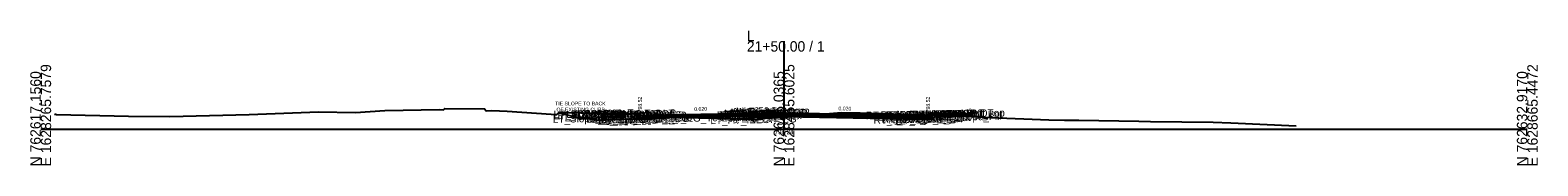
# Model space of a CAD drawing. Extents: x -26 to 4403, y -510 to 9556.
# Drawn here: x 997.2 to 1402.8, y 1490.3 to 1526.5 of the extents above; entities that cross this region are included whole.
import ezdxf

# ---------------------------------------------------------------- set-up
doc = ezdxf.new("R2010")
doc.units = 0
for name, color, linetype in [('Default', 7, 'Continuous'), ('Exist CMT Pavement', 7, 'Continuous'), ('Exist Cross Section Cell', 7, 'Continuous'), ('Exist XS Center Line Elevation Label', 7, 'Continuous'), ('Exist XS Ground Line', 7, 'Continuous'), ('Prop CMT Conc Surface', 7, 'Continuous'), ('Prop CMT Concrete Structures', 7, 'Continuous'), ('Prop CMT Pvmt Course 1', 7, 'Continuous'), ('Prop CMT Pvmt Course 1 CG', 7, 'Continuous'), ('Prop CMT Pvmt Course 1 Wedge', 7, 'Continuous'), ('Prop CMT Pvmt Course 2', 7, 'Continuous'), ('Prop CMT Pvmt Course 2 Wedge', 7, 'Continuous'), ('Prop CMT Pvmt Course 3', 7, 'Continuous'), ('Prop CMT Pvmt Course 3 Wedge', 7, 'Continuous'), ('Prop CMT Pvmt Surface', 7, 'Continuous'), ('Prop CMT Pvmt Wedge Surface 1', 7, 'Continuous'), ('Prop CMT Pvmt Wedge Surface 2', 7, 'Continuous'), ('Prop CMT Pvmt Wedge Surface 3', 7, 'Continuous'), ('Prop CMT Slope Grass', 7, 'Continuous'), ('Prop CMT Subgrade Earthwork', 7, 'Continuous'), ('Prop XS Hydro Elevations', 7, 'Continuous'), ('Prop XS SE Text', 7, 'Continuous'), ('Prop XS Side Slope Text', 7, 'Continuous'), ('Scratch_Level_0', 7, 'Continuous')]:
    doc.layers.add(name, color=color, linetype=linetype)

msp = doc.modelspace()

# ---------------------------------------------------------------- linework, layer by layer
at = {"layer": 'Exist CMT Pavement'}
msp.add_lwpolyline([(1163.26, 1502.93), (1168.9, 1503.14), (1171.32, 1503.23), (1173.47, 1503.17), (1190.83, 1502.68)], dxfattribs=at)
at = {"layer": 'Exist Cross Section Cell'}
for p, q in [((1200, 1500), (1200, 1523.67)), ((1000, 1500), (1200, 1500)), ((1200, 1500), (1400, 1500))]:
    msp.add_line(p, q, dxfattribs=at)
at = {"layer": 'Exist XS Ground Line'}
msp.add_lwpolyline([(1003.69, 1503.91), (1003.95, 1504.05), (1004.28, 1503.95), (1023.66, 1503.54), (1034.72, 1503.39), (1056.08, 1503.92), (1074.73, 1504.7), (1084.72, 1504.51), (1092.63, 1505.03), (1107.33, 1505.26), (1108.38, 1505.2), (1108.73, 1505.54), (1119.38, 1505.47), (1119.88, 1504.97), (1121.38, 1505.05), (1125.54, 1504.83), (1137.36, 1504.01), (1138.17, 1503.97), (1138.86, 1503.93), (1139.36, 1504.43), (1141.63, 1503.87), (1144.89, 1503.08), (1145.77, 1502.89), (1148.61, 1502.88), (1149.22, 1502.87), (1149.66, 1502.43), (1168.9, 1503.14), (1171.32, 1503.23), (1173.47, 1503.17), (1190.83, 1502.68), (1192.72, 1502.51), (1193.34, 1502.95), (1194.18, 1502.98), (1198.36, 1503.11), (1200, 1503.24), (1205.67, 1503.71), (1215.51, 1504.48), (1220.51, 1504.4), (1235.45, 1503.97), (1250.44, 1503.43), (1255.46, 1503.15), (1271.27, 1502.54), (1275.48, 1502.46), (1279.37, 1502.43), (1295.5, 1502.14), (1298.62, 1502.02), (1315.51, 1501.9), (1320.27, 1501.73), (1337.81, 1500.89)], dxfattribs=at)
at = {"layer": 'Prop CMT Conc Surface'}
for points in [[(1156.75, 1504.11), (1151.75, 1504.21)], [(1161.25, 1503.52), (1161.25, 1504.02), (1160.75, 1504.02)], [(1163.25, 1503.64), (1161.25, 1503.52)], [(1236.75, 1503.64), (1238.75, 1503.52)], [(1238.75, 1503.52), (1238.75, 1504.02), (1239.25, 1504.02)], [(1243.25, 1504.11), (1248.25, 1504.21)]]:
    msp.add_lwpolyline(points, dxfattribs=at)
at = {"layer": 'Prop CMT Concrete Structures'}
for points in [[(1151.75, 1503.88), (1151.75, 1504.21)], [(1151.75, 1504.21), (1156.75, 1504.11)], [(1156.75, 1503.78), (1151.75, 1503.88)], [(1156.75, 1504.11), (1156.75, 1503.78)], [(1163.25, 1503.64), (1161.25, 1503.52), (1161.25, 1504.02), (1160.75, 1504.02)], [(1160.75, 1504.02), (1160.75, 1503.01), (1163.25, 1503.06)], [(1163.25, 1503.06), (1163.25, 1503.64)], [(1196, 1504.46), (1195.99, 1504.62), (1195.24, 1504.87), (1194, 1504.9), (1192.76, 1504.63), (1192.01, 1504.38), (1192, 1504.21)], [(1192, 1504.21), (1196, 1504.46)], [(1236.75, 1503.64), (1238.75, 1503.52), (1238.75, 1504.02), (1239.25, 1504.02)], [(1239.25, 1504.02), (1239.25, 1503.01), (1236.75, 1503.06)], [(1236.75, 1503.06), (1236.75, 1503.64)], [(1248.25, 1504.21), (1243.25, 1504.11)], [(1243.25, 1504.11), (1243.25, 1503.78)], [(1243.25, 1503.78), (1248.25, 1503.88)], [(1248.25, 1503.88), (1248.25, 1504.21)]]:
    msp.add_lwpolyline(points, dxfattribs=at)
at = {"layer": 'Prop CMT Pvmt Course 1'}
for points in [[(1192, 1504.21), (1163.25, 1503.64)], [(1163.25, 1503.51), (1192, 1504.09)], [(1163.25, 1503.64), (1163.25, 1503.39), (1163.25, 1503.39), (1163.25, 1503.51)], [(1192, 1504.21), (1196, 1504.46)], [(1196, 1504.21), (1192, 1503.96)], [(1192, 1503.96), (1192, 1504.21)], [(1192, 1503.96), (1192, 1504.21)], [(1192, 1504.09), (1192, 1503.96), (1192, 1503.96)], [(1196, 1504.46), (1196, 1504.21)], [(1196, 1504.46), (1236.75, 1503.64)], [(1196, 1504.21), (1196, 1504.46)], [(1236.75, 1503.39), (1196, 1504.21)], [(1236.75, 1503.64), (1236.75, 1503.39)]]:
    msp.add_lwpolyline(points, dxfattribs=at)
msp.add_lwpolyline([(1196, 1504.21), (1196, 1504.33), (1196, 1504.33), (1196, 1504.21)], close=True, dxfattribs=at)
at = {"layer": 'Prop CMT Pvmt Course 1 CG'}
for points in [[(1163.25, 1503.06), (1160.25, 1503), (1159.91, 1502.66)], [(1159.91, 1502.66), (1163.25, 1502.72)], [(1163.25, 1502.72), (1163.25, 1503.06)], [(1236.75, 1503.06), (1239.75, 1503), (1240.09, 1502.66)], [(1236.75, 1502.72), (1236.75, 1503.06)], [(1240.09, 1502.66), (1236.75, 1502.72)]]:
    msp.add_lwpolyline(points, dxfattribs=at)
at = {"layer": 'Prop CMT Pvmt Course 1 Wedge'}
for points in [[(1163.25, 1503.51), (1168.9, 1503.63), (1171.32, 1503.68), (1173.47, 1503.72), (1190.83, 1504.07), (1192, 1504.09)], [(1192, 1503.96), (1190.83, 1503.94), (1173.47, 1503.59), (1171.32, 1503.55), (1168.9, 1503.5), (1163.25, 1503.39)], [(1163.25, 1503.39), (1163.25, 1503.51)], [(1192, 1504.09), (1192, 1503.96)]]:
    msp.add_lwpolyline(points, dxfattribs=at)
at = {"layer": 'Prop CMT Pvmt Course 2'}
for points in [[(1163.25, 1503.06), (1163.25, 1503.06), (1163.25, 1503.39), (1163.25, 1503.39)], [(1163.25, 1503.39), (1163.25, 1503.06)], [(1192, 1503.96), (1196, 1504.21)], [(1192, 1503.63), (1192, 1503.96)], [(1196, 1503.87), (1192, 1503.63)], [(1196, 1504.21), (1196, 1503.87)], [(1196, 1503.87), (1196, 1504.21)], [(1196, 1504.21), (1236.75, 1503.39)], [(1236.75, 1503.06), (1196, 1503.87)], [(1236.75, 1503.39), (1236.75, 1503.06)]]:
    msp.add_lwpolyline(points, dxfattribs=at)
at = {"layer": 'Prop CMT Pvmt Course 2 Wedge'}
for points in [[(1163.25, 1503.39), (1168.9, 1503.5), (1171.32, 1503.55), (1173.47, 1503.59), (1190.83, 1503.94), (1192, 1503.96)], [(1192, 1503.63), (1190.83, 1503.61), (1173.47, 1503.26), (1171.47, 1503.22), (1171.32, 1503.23), (1170.83, 1503.21), (1168.9, 1503.17), (1163.25, 1503.06)], [(1163.25, 1503.06), (1163.25, 1503.39)], [(1192, 1503.96), (1192, 1503.63)]]:
    msp.add_lwpolyline(points, dxfattribs=at)
at = {"layer": 'Prop CMT Pvmt Course 3'}
for points in [[(1163.25, 1503.06), (1163.25, 1503.06), (1163.25, 1502.72), (1163.25, 1502.72)], [(1163.25, 1502.72), (1163.25, 1503.06)], [(1192, 1503.63), (1196, 1503.87)], [(1192, 1503.3), (1192, 1503.63)], [(1196, 1503.54), (1192, 1503.3)], [(1196, 1503.87), (1196, 1503.54)], [(1196, 1503.87), (1236.75, 1503.06)], [(1196, 1503.54), (1196, 1503.87)], [(1236.75, 1502.72), (1196, 1503.54)], [(1236.75, 1503.06), (1236.75, 1502.72)]]:
    msp.add_lwpolyline(points, dxfattribs=at)
at = {"layer": 'Prop CMT Pvmt Course 3 Wedge'}
for points in [[(1163.25, 1503.06), (1168.9, 1503.17), (1170.85, 1503.21)], [(1170.85, 1503.21), (1168.9, 1503.14), (1163.25, 1502.93)], [(1163.25, 1502.93), (1163.25, 1503.06)], [(1171.47, 1503.22), (1173.47, 1503.26)], [(1192, 1502.58), (1190.83, 1502.68), (1173.47, 1503.17), (1171.47, 1503.22)], [(1173.47, 1503.26), (1190.83, 1503.61), (1192, 1503.63)]]:
    msp.add_lwpolyline(points, dxfattribs=at)
at = {"layer": 'Prop CMT Pvmt Surface'}
for points in [[(1192, 1504.21), (1163.25, 1503.64)], [(1192, 1504.21), (1196, 1504.46)], [(1196, 1504.46), (1236.75, 1503.64)]]:
    msp.add_lwpolyline(points, dxfattribs=at)
at = {"layer": 'Prop CMT Pvmt Wedge Surface 1'}
for points in [[(1192, 1504.09), (1163.25, 1503.51)], [(1163.25, 1503.39), (1163.25, 1503.64)], [(1163.25, 1503.51), (1163.25, 1503.39), (1163.25, 1503.39)], [(1192, 1504.21), (1192, 1503.96), (1192, 1503.96), (1192, 1504.09)]]:
    msp.add_lwpolyline(points, dxfattribs=at)
at = {"layer": 'Prop CMT Pvmt Wedge Surface 2'}
for points in [[(1192, 1503.96), (1163.25, 1503.39)], [(1163.25, 1503.39), (1163.25, 1503.64)], [(1192, 1504.21), (1192, 1503.96)]]:
    msp.add_lwpolyline(points, dxfattribs=at)
at = {"layer": 'Prop CMT Pvmt Wedge Surface 3'}
for points in [[(1163.25, 1503.06), (1163.25, 1503.64)], [(1192, 1503.63), (1163.25, 1503.06)], [(1192, 1504.21), (1192, 1503.63)]]:
    msp.add_lwpolyline(points, dxfattribs=at)
at = {"layer": 'Prop CMT Slope Grass'}
for points in [[(1160.75, 1504.02), (1151.25, 1504.21), (1139.36, 1504.43)], [(1239.25, 1504.02), (1248.25, 1504.2)], [(1248.25, 1504.2), (1248.75, 1504.21), (1251.24, 1503.38)]]:
    msp.add_lwpolyline(points, dxfattribs=at)
at = {"layer": 'Prop CMT Subgrade Earthwork'}
msp.add_line((1190.83, 1503.27), (1190.83, 1502.68), dxfattribs=at)
for points in [[(1163.25, 1502.72), (1159.91, 1502.66), (1158.5, 1504.06)], [(1163.25, 1502.72), (1163.26, 1502.93)], [(1163.25, 1502.72), (1163.25, 1502.72)], [(1192, 1503.3), (1190.83, 1503.27), (1190.83, 1503.27)], [(1192, 1503.3), (1196, 1503.54)], [(1196, 1503.54), (1236.75, 1502.72)], [(1236.75, 1502.72), (1240.09, 1502.66), (1241.5, 1504.06)]]:
    msp.add_lwpolyline(points, dxfattribs=at)

# ---------------------------------------------------------------- texts
at = {"layer": 'Default'}
msp.add_text('-', height=0.0001, dxfattribs=at).set_placement((1000, 1500))
at = {"layer": 'Exist Cross Section Cell'}
for s, p in [('L', (1190, 1523.67)), ('21+50.00 / 1', (1190, 1520.87))]:
    msp.add_text(s, height=2.8, dxfattribs=at).set_placement(p)
for s, p in [('E 1628265.7579', (1002.8, 1490)), ('E 1628465.6025', (1202.8, 1490)), ('E 1628665.4472', (1402.8, 1490)), ('N 762617.1560', (1000, 1490)), ('N 762625.0365', (1200, 1490)), ('N 762632.9170', (1400, 1490))]:
    msp.add_text(s, height=2.8, rotation=90, dxfattribs=at).set_placement(p)
at = {"layer": 'Exist XS Center Line Elevation Label'}
msp.add_text('798.24', height=1.2, dxfattribs=at).set_placement((1197.46, 1498.64))
at = {"layer": 'Prop XS Hydro Elevations'}
for p in [(1161.75, 1504.52), (1239.25, 1504.52)]:
    msp.add_text('798.52', height=1, rotation=90, dxfattribs=at).set_placement(p)
at = {"layer": 'Prop XS SE Text'}
for rotation, p in [(1.1458, (1175.86, 1504.89)), (358.8542, (1214.65, 1505.08))]:
    msp.add_text('0.020', height=1, rotation=rotation, dxfattribs=at).set_placement(p)
at = {"layer": 'Prop XS Side Slope Text'}
for s, p in [('TIE SLOPE TO BACK', (1138.42, 1506.4)), ('OF EXISTING CURB', (1138.78, 1504.77))]:
    msp.add_text(s, height=1, dxfattribs=at).set_placement(p)
msp.add_text('3:1', height=1, rotation=341.5651, dxfattribs=at).set_placement((1249.51, 1504.68))
at = {"layer": 'Scratch_Level_0'}
for s, p in [('LT_SDWK_Out_Top', (1138.01, 1502.93)), ('LT_Sub_Trench_Out_DLT', (1139.09, 1502.68)), ('LT_CSLP_Pnt', (1141.44, 1503.01)), ('LT_SDWK_In_Top', (1144.63, 1502.87)), ('21+50.00', (1145.35, 1503.09)), ('LT_CG_Top_Face', (1148.53, 1502.77)), ('LT_CG_Top_BOC', (1149.05, 1502.79)), ('21+50.00', (1154.14, 1502.91)), ('LT_PV2_IEEOP', (1181.97, 1502.76)), ('LT_PV1_IEEOP', (1182.54, 1502.9)), ('LT_PV2_PGL1', (1182.9, 1502.78)), ('LT_PV2_PGL', (1183.23, 1502.79)), ('LT_PV1_PGL', (1183.8, 1503.05)), ('MI_Face In', (1183.92, 1503.22)), ('RT_PV2_OEEOP', (1185.28, 1502.99)), ('MI_Top In', (1185.63, 1503.49)), ('21+50.00', (1185.84, 1503.17)), ('RT_PV1_OEEOP', (1185.85, 1503.13)), ('RT_PV2_IEEOP', (1185.93, 1503)), ('21+50.00', (1186.27, 1503.4)), ('MI_Face Out', (1186.28, 1503.43)), ('MI_Top Out', (1186.49, 1503.7)), ('RT_PV1_IEEOP', (1186.49, 1503.14)), ('RT_PV2_PGL1', (1186.86, 1503.02)), ('MI_Crown', (1187.09, 1503.76)), ('RT_PV2_PGL', (1187.19, 1503.03)), ('MI_Bot Out', (1187.28, 1503.28)), ('RT_PV1_PGL', (1187.75, 1503.29)), ('21+50.00', (1188.58, 1503.76)), ('RT_Sub_Trench_Out_DLT', (1222.04, 1502.68)), ('RT_CG_Top_Face', (1225.99, 1502.76)), ('RT_CG_Top_BOC', (1227.51, 1502.78)), ('RT_SDWK_In_Top', (1231.08, 1502.87)), ('21+50.00', (1233.6, 1502.91)), ('RT_SDWK_Out_Top', (1234.46, 1502.93)), ('RT_Shld_O', (1240.81, 1503.05)), ('CSLP_Pnt', (1241.64, 1503.07)), ('21+50.00', (1242.3, 1503.09)), ('LT_Slope_Fill', (1137.82, 1501.7)), ('LT_SDWK_Out_Bot', (1138.04, 1502.6)), ('LT_SDWK_In_Bot', (1144.66, 1502.54)), ('LT_CG1_Shelf_Out', (1146.82, 1501.73)), ('LT_PV_Sub_Tie_Out', (1148.23, 1501.63)), ('LT_CG_Bot_BOC', (1149.09, 1501.77)), ('LT_CG_Top_Gut', (1149.51, 1502.28)), ('LT_Sub_OEOP', (1150.04, 1501.46)), ('LT_Sub_OEOT_CG', (1150.64, 1501.47)), ('LT_PV_OEEOP_EG', (1150.82, 1501.68)), ('LT_Sub_OEEOP', (1152.48, 1501.51)), ('LT_PV2_OEEOP', (1152.58, 1502.18)), ('LT_PV3_OEEOP', (1152.58, 1501.84)), ('LT_PV1_OEEOP', (1153.15, 1502.31)), ('LT_CG_Bot_IE', (1153.19, 1501.86)), ('LT_Sub_OEOT', (1153.35, 1501.52)), ('LT_PV2_OEOT', (1153.45, 1502.19)), ('LT_PV3_OEOT', (1153.45, 1501.86)), ('LT_PV1_OEOT', (1154.01, 1502.46)), ('21+50.00', (1155.92, 1502.45)), ('LT_PV_EG_TestPt', (1164.06, 1501.78)), ('LT_PV_IEEOP_EG', (1180.21, 1501.34)), ('LT_PV3_IEEOP', (1181.97, 1502.43)), ('LT_PV3_PGL1', (1182.9, 1502.45)), ('LT_PV3_PGL', (1183.23, 1502.46)), ('LT_PV4_PGL', (1183.23, 1502.12)), ('RT_Sub_OEEOP', (1185.19, 1502.32)), ('RT_PV3_OEEOP', (1185.28, 1502.66)), ('RT_PV3_PGL1', (1186.86, 1502.69)), ('RT_PV4_PGL', (1187.19, 1502.36)), ('RT_Sub_OEOT_CG', (1224.1, 1501.47)), ('RT_CG1_Shelf_Out', (1226.28, 1501.73)), ('RT_CG_Bot_IE', (1226.64, 1501.85)), ('RT_Sub_OEOT', (1226.8, 1501.52)), ('RT_PV2_OEOT', (1226.9, 1502.19)), ('RT_PV3_OEOT', (1226.9, 1501.86)), ('RT_CG_Top_Gut', (1226.96, 1502.28)), ('RT_PV1_OEOT', (1227.46, 1502.45)), ('RT_CG_Bot_BOC', (1227.54, 1501.77)), ('RT_Sub_OEOP', (1230.18, 1501.46)), ('RT_SDWK_In_Bot', (1231.11, 1502.53)), ('21+50.00', (1231.71, 1502.45)), ('RT_SDWK_Out_Bot', (1234.49, 1502.6)), ('RT_Slope_Fill', (1241.73, 1502.19))]:
    msp.add_text(s, height=2, rotation=1.1458, dxfattribs=at).set_placement(p)

doc.saveas('drawing.dxf')
